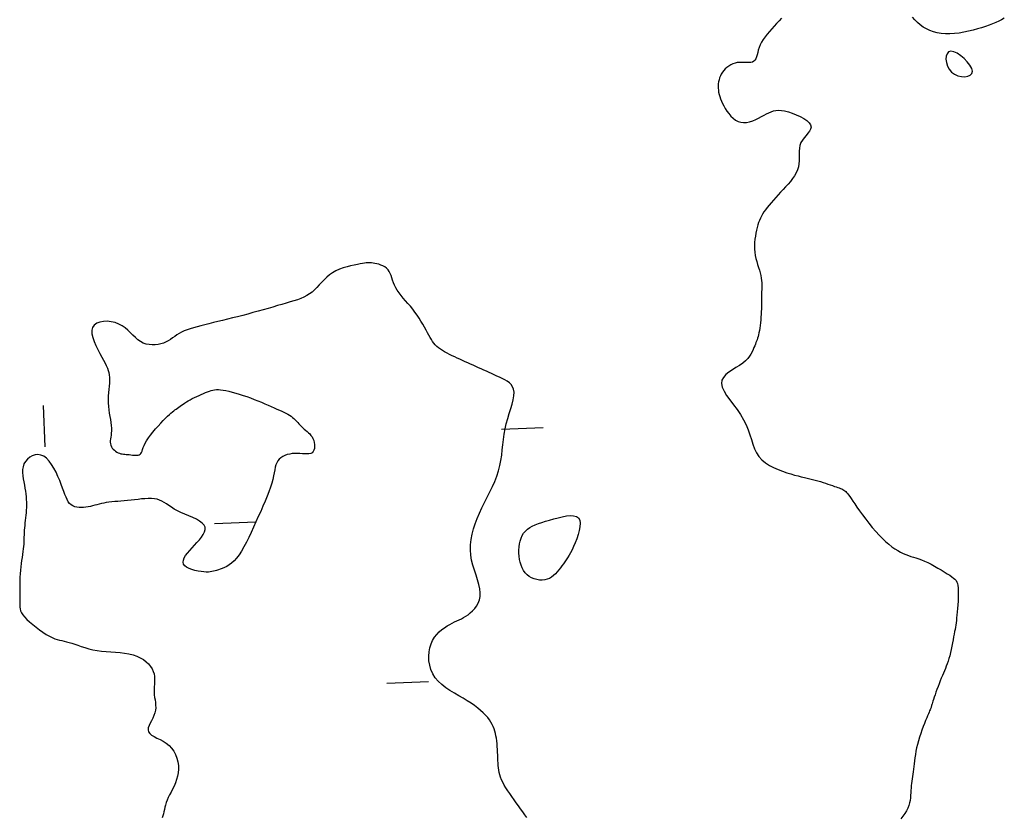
# Model space of a CAD drawing. Header units: millimetres. Extents: x 32690613 to 32693367, y 5343692 to 5344708.
# Tile 852 of 1009: x 32693080 to 32693104, y 5344291 to 5344310. Entities that reach past the tile are written whole.
import ezdxf

# ---------------------------------------------------------------- set-up
doc = ezdxf.new("R2010")
doc.units = ezdxf.units.MM
doc.header["$LTSCALE"] = 20
doc.layers.add('02-DGM_HL_492.00', color=82, linetype='Continuous')

msp = doc.modelspace()

# ---------------------------------------------------------------- linework, layer by layer
at = {"layer": '02-DGM_HL_492.00', "elevation": 492, "flags": 128}
for points in [[(32693103.971, 5344310.096), (32693103.906, 5344310.061), (32693103.837, 5344310.027), (32693103.765, 5344309.994), (32693103.688, 5344309.962), (32693103.606, 5344309.931), (32693103.518, 5344309.9), (32693103.424, 5344309.869), (32693103.324, 5344309.839), (32693103.219, 5344309.809), (32693103.109, 5344309.783), (32693102.998, 5344309.759), (32693102.885, 5344309.74), (32693102.773, 5344309.726), (32693102.663, 5344309.719), (32693102.556, 5344309.719), (32693102.454, 5344309.727), (32693102.357, 5344309.744), (32693102.265, 5344309.768), (32693102.178, 5344309.8), (32693102.096, 5344309.839), (32693102.018, 5344309.884), (32693101.946, 5344309.936), (32693101.878, 5344309.993), (32693101.816, 5344310.055), (32693101.756, 5344310.122)], [(32693098.607, 5344310.1), (32693098.548, 5344310.036), (32693098.488, 5344309.971), (32693098.428, 5344309.907), (32693098.369, 5344309.842), (32693098.312, 5344309.777), (32693098.258, 5344309.712), (32693098.208, 5344309.648), (32693098.163, 5344309.584), (32693098.124, 5344309.519), (32693098.091, 5344309.456), (32693098.066, 5344309.392), (32693098.046, 5344309.331), (32693098.031, 5344309.271), (32693098.017, 5344309.216), (32693098.003, 5344309.167), (32693097.987, 5344309.123), (32693097.966, 5344309.087), (32693097.94, 5344309.061), (32693097.905, 5344309.043), (32693097.864, 5344309.034), (32693097.817, 5344309.03), (32693097.766, 5344309.031), (32693097.711, 5344309.033), (32693097.655, 5344309.035), (32693097.597, 5344309.034), (32693097.541, 5344309.028), (32693097.486, 5344309.017), (32693097.433, 5344308.999), (32693097.383, 5344308.975), (32693097.335, 5344308.947), (32693097.291, 5344308.915), (32693097.251, 5344308.879), (32693097.215, 5344308.839), (32693097.183, 5344308.797), (32693097.155, 5344308.754), (32693097.133, 5344308.708), (32693097.114, 5344308.661), (32693097.1, 5344308.614), (32693097.09, 5344308.565), (32693097.083, 5344308.515), (32693097.081, 5344308.465), (32693097.081, 5344308.415), (32693097.084, 5344308.365), (32693097.091, 5344308.315), (32693097.102, 5344308.264), (32693097.116, 5344308.212), (32693097.134, 5344308.159), (32693097.156, 5344308.104), (32693097.183, 5344308.047), (32693097.214, 5344307.987), (32693097.25, 5344307.925), (32693097.291, 5344307.862), (32693097.336, 5344307.8), (32693097.386, 5344307.742), (32693097.44, 5344307.69), (32693097.497, 5344307.646), (32693097.559, 5344307.613), (32693097.625, 5344307.592), (32693097.693, 5344307.584), (32693097.765, 5344307.59), (32693097.838, 5344307.606), (32693097.911, 5344307.63), (32693097.983, 5344307.66), (32693098.054, 5344307.694), (32693098.121, 5344307.729), (32693098.185, 5344307.764), (32693098.244, 5344307.796), (32693098.3, 5344307.824), (32693098.355, 5344307.848), (32693098.41, 5344307.866), (32693098.469, 5344307.878), (32693098.532, 5344307.883), (32693098.602, 5344307.879), (32693098.681, 5344307.866), (32693098.77, 5344307.844), (32693098.865, 5344307.813), (32693098.961, 5344307.775), (32693099.055, 5344307.732), (32693099.141, 5344307.684), (32693099.214, 5344307.633), (32693099.271, 5344307.581), (32693099.306, 5344307.529), (32693099.317, 5344307.479), (32693099.306, 5344307.429), (32693099.279, 5344307.379), (32693099.241, 5344307.329), (32693099.196, 5344307.277), (32693099.15, 5344307.222), (32693099.107, 5344307.165), (32693099.073, 5344307.103), (32693099.05, 5344307.037), (32693099.037, 5344306.968), (32693099.032, 5344306.895), (32693099.031, 5344306.82), (32693099.032, 5344306.744), (32693099.031, 5344306.668), (32693099.025, 5344306.592), (32693099.012, 5344306.517), (32693098.989, 5344306.444), (32693098.957, 5344306.374), (32693098.917, 5344306.305), (32693098.87, 5344306.237), (32693098.818, 5344306.17), (32693098.762, 5344306.105), (32693098.704, 5344306.039), (32693098.644, 5344305.975), (32693098.584, 5344305.91), (32693098.525, 5344305.845), (32693098.467, 5344305.781), (32693098.411, 5344305.719), (32693098.357, 5344305.657), (32693098.307, 5344305.598), (32693098.26, 5344305.54), (32693098.218, 5344305.485), (32693098.181, 5344305.433), (32693098.149, 5344305.382), (32693098.12, 5344305.332), (32693098.095, 5344305.282), (32693098.073, 5344305.231), (32693098.053, 5344305.178), (32693098.035, 5344305.121), (32693098.018, 5344305.061), (32693098.002, 5344304.995), (32693097.988, 5344304.925), (32693097.975, 5344304.852), (32693097.965, 5344304.776), (32693097.958, 5344304.698), (32693097.955, 5344304.619), (32693097.957, 5344304.54), (32693097.963, 5344304.463), (32693097.974, 5344304.386), (32693097.99, 5344304.312), (32693098.009, 5344304.239), (32693098.03, 5344304.168), (32693098.051, 5344304.099), (32693098.072, 5344304.032), (32693098.091, 5344303.967), (32693098.106, 5344303.904), (32693098.117, 5344303.843), (32693098.125, 5344303.784), (32693098.129, 5344303.727), (32693098.131, 5344303.671), (32693098.13, 5344303.617), (32693098.129, 5344303.564), (32693098.127, 5344303.512), (32693098.126, 5344303.461), (32693098.125, 5344303.411), (32693098.124, 5344303.362), (32693098.124, 5344303.312), (32693098.124, 5344303.261), (32693098.123, 5344303.208), (32693098.123, 5344303.153), (32693098.121, 5344303.096), (32693098.119, 5344303.035), (32693098.115, 5344302.971), (32693098.11, 5344302.904), (32693098.104, 5344302.835), (32693098.097, 5344302.767), (32693098.089, 5344302.701), (32693098.081, 5344302.637), (32693098.071, 5344302.577), (32693098.062, 5344302.523), (32693098.051, 5344302.475), (32693098.04, 5344302.433), (32693098.029, 5344302.395), (32693098.017, 5344302.359), (32693098.004, 5344302.325), (32693097.99, 5344302.29), (32693097.975, 5344302.253), (32693097.959, 5344302.213), (32693097.942, 5344302.168), (32693097.923, 5344302.12), (32693097.899, 5344302.068), (32693097.87, 5344302.014), (32693097.834, 5344301.959), (32693097.79, 5344301.903), (32693097.736, 5344301.847), (32693097.67, 5344301.792), (32693097.593, 5344301.739), (32693097.508, 5344301.686), (32693097.422, 5344301.632), (32693097.339, 5344301.576), (32693097.266, 5344301.517), (32693097.208, 5344301.452), (32693097.17, 5344301.381), (32693097.159, 5344301.302), (32693097.177, 5344301.214), (32693097.221, 5344301.118), (32693097.284, 5344301.016), (32693097.362, 5344300.907), (32693097.447, 5344300.793), (32693097.535, 5344300.675), (32693097.619, 5344300.555), (32693097.693, 5344300.433), (32693097.753, 5344300.311), (32693097.802, 5344300.189), (32693097.842, 5344300.069), (32693097.879, 5344299.953), (32693097.915, 5344299.841), (32693097.955, 5344299.735), (32693098.002, 5344299.637), (32693098.061, 5344299.547), (32693098.134, 5344299.467), (32693098.22, 5344299.396), (32693098.314, 5344299.334), (32693098.416, 5344299.279), (32693098.521, 5344299.232), (32693098.626, 5344299.191), (32693098.73, 5344299.156), (32693098.828, 5344299.127), (32693098.919, 5344299.101), (32693099.003, 5344299.079), (32693099.081, 5344299.06), (32693099.155, 5344299.043), (32693099.224, 5344299.027), (32693099.29, 5344299.012), (32693099.354, 5344298.997), (32693099.418, 5344298.98), (32693099.481, 5344298.962), (32693099.544, 5344298.943), (32693099.605, 5344298.923), (32693099.665, 5344298.903), (32693099.723, 5344298.882), (32693099.778, 5344298.863), (32693099.83, 5344298.845), (32693099.878, 5344298.828), (32693099.921, 5344298.814), (32693099.961, 5344298.801), (32693099.997, 5344298.789), (32693100.029, 5344298.777), (32693100.058, 5344298.765), (32693100.085, 5344298.753), (32693100.11, 5344298.739), (32693100.132, 5344298.723), (32693100.153, 5344298.704), (32693100.174, 5344298.682), (32693100.195, 5344298.655), (32693100.219, 5344298.622), (32693100.247, 5344298.582), (32693100.28, 5344298.533), (32693100.32, 5344298.475), (32693100.367, 5344298.406), (32693100.423, 5344298.327), (32693100.486, 5344298.237), (32693100.556, 5344298.142), (32693100.632, 5344298.042), (32693100.71, 5344297.941), (32693100.791, 5344297.84), (32693100.873, 5344297.744), (32693100.955, 5344297.654), (32693101.035, 5344297.572), (32693101.113, 5344297.498), (32693101.189, 5344297.433), (32693101.263, 5344297.375), (32693101.334, 5344297.325), (32693101.404, 5344297.281), (32693101.471, 5344297.243), (32693101.536, 5344297.212), (32693101.599, 5344297.185), (32693101.66, 5344297.163), (32693101.72, 5344297.143), (32693101.781, 5344297.125), (32693101.844, 5344297.105), (32693101.909, 5344297.084), (32693101.977, 5344297.059), (32693102.049, 5344297.029), (32693102.127, 5344296.993), (32693102.207, 5344296.953), (32693102.29, 5344296.908), (32693102.371, 5344296.862), (32693102.451, 5344296.815), (32693102.526, 5344296.769), (32693102.595, 5344296.726), (32693102.656, 5344296.687), (32693102.707, 5344296.652), (32693102.749, 5344296.621), (32693102.783, 5344296.591), (32693102.81, 5344296.56), (32693102.83, 5344296.525), (32693102.844, 5344296.486), (32693102.854, 5344296.439), (32693102.86, 5344296.382), (32693102.862, 5344296.314), (32693102.863, 5344296.237), (32693102.86, 5344296.153), (32693102.857, 5344296.066), (32693102.851, 5344295.977), (32693102.845, 5344295.889), (32693102.838, 5344295.805), (32693102.831, 5344295.728), (32693102.823, 5344295.66), (32693102.816, 5344295.598), (32693102.809, 5344295.542), (32693102.801, 5344295.489), (32693102.793, 5344295.438), (32693102.784, 5344295.385), (32693102.774, 5344295.33), (32693102.763, 5344295.27), (32693102.751, 5344295.204), (32693102.738, 5344295.133), (32693102.724, 5344295.058), (32693102.708, 5344294.981), (32693102.692, 5344294.903), (32693102.675, 5344294.826), (32693102.656, 5344294.752), (32693102.637, 5344294.681), (32693102.617, 5344294.616), (32693102.596, 5344294.555), (32693102.574, 5344294.497), (32693102.552, 5344294.441), (32693102.528, 5344294.386), (32693102.504, 5344294.329), (32693102.479, 5344294.271), (32693102.454, 5344294.21), (32693102.427, 5344294.144), (32693102.401, 5344294.076), (32693102.375, 5344294.006), (32693102.349, 5344293.937), (32693102.325, 5344293.87), (32693102.303, 5344293.807), (32693102.283, 5344293.75), (32693102.266, 5344293.7), (32693102.252, 5344293.658), (32693102.242, 5344293.624), (32693102.233, 5344293.596), (32693102.226, 5344293.573), (32693102.221, 5344293.554), (32693102.216, 5344293.538), (32693102.211, 5344293.522), (32693102.206, 5344293.507), (32693102.2, 5344293.49), (32693102.192, 5344293.471), (32693102.183, 5344293.449), (32693102.172, 5344293.422), (32693102.159, 5344293.39), (32693102.143, 5344293.352), (32693102.124, 5344293.306), (32693102.102, 5344293.253), (32693102.076, 5344293.19), (32693102.048, 5344293.12), (32693102.019, 5344293.043), (32693101.988, 5344292.961), (32693101.958, 5344292.876), (32693101.929, 5344292.789), (32693101.903, 5344292.702), (32693101.879, 5344292.616), (32693101.859, 5344292.532), (32693101.843, 5344292.45), (32693101.83, 5344292.371), (32693101.819, 5344292.295), (32693101.809, 5344292.222), (32693101.801, 5344292.152), (32693101.793, 5344292.084), (32693101.786, 5344292.02), (32693101.777, 5344291.958), (32693101.769, 5344291.9), (32693101.76, 5344291.843), (32693101.752, 5344291.787), (32693101.744, 5344291.732), (32693101.736, 5344291.678), (32693101.73, 5344291.623), (32693101.726, 5344291.567), (32693101.722, 5344291.51), (32693101.719, 5344291.452), (32693101.715, 5344291.392), (32693101.71, 5344291.331), (32693101.701, 5344291.269), (32693101.688, 5344291.207), (32693101.67, 5344291.144), (32693101.644, 5344291.08), (32693101.612, 5344291.016), (32693101.573, 5344290.952), (32693101.529, 5344290.887), (32693101.48, 5344290.821)], [(32693092.474, 5344290.855), (32693092.424, 5344290.924), (32693092.373, 5344290.995), (32693092.321, 5344291.067), (32693092.268, 5344291.139), (32693092.215, 5344291.212), (32693092.163, 5344291.285), (32693092.111, 5344291.358), (32693092.06, 5344291.43), (32693092.012, 5344291.5), (32693091.968, 5344291.57), (32693091.927, 5344291.637), (32693091.891, 5344291.703), (32693091.86, 5344291.766), (32693091.836, 5344291.826), (32693091.817, 5344291.884), (32693091.803, 5344291.94), (32693091.793, 5344291.996), (32693091.786, 5344292.053), (32693091.781, 5344292.11), (32693091.778, 5344292.168), (32693091.775, 5344292.229), (32693091.773, 5344292.293), (32693091.77, 5344292.359), (32693091.767, 5344292.427), (32693091.763, 5344292.496), (32693091.758, 5344292.564), (32693091.753, 5344292.632), (32693091.746, 5344292.698), (32693091.738, 5344292.762), (32693091.728, 5344292.822), (32693091.717, 5344292.88), (32693091.703, 5344292.936), (32693091.685, 5344292.991), (32693091.664, 5344293.044), (32693091.638, 5344293.098), (32693091.607, 5344293.151), (32693091.57, 5344293.205), (32693091.528, 5344293.261), (32693091.478, 5344293.317), (32693091.422, 5344293.375), (32693091.359, 5344293.433), (32693091.289, 5344293.491), (32693091.212, 5344293.55), (32693091.128, 5344293.609), (32693091.035, 5344293.668), (32693090.936, 5344293.727), (32693090.831, 5344293.787), (32693090.725, 5344293.848), (32693090.619, 5344293.912), (32693090.517, 5344293.981), (32693090.422, 5344294.055), (32693090.336, 5344294.135), (32693090.263, 5344294.222), (32693090.205, 5344294.317), (32693090.161, 5344294.418), (32693090.131, 5344294.524), (32693090.114, 5344294.631), (32693090.109, 5344294.738), (32693090.117, 5344294.842), (32693090.136, 5344294.942), (32693090.165, 5344295.035), (32693090.203, 5344295.12), (32693090.25, 5344295.196), (32693090.303, 5344295.264), (32693090.362, 5344295.324), (32693090.424, 5344295.378), (32693090.487, 5344295.425), (32693090.551, 5344295.467), (32693090.613, 5344295.503), (32693090.673, 5344295.535), (32693090.731, 5344295.563), (32693090.786, 5344295.589), (32693090.84, 5344295.614), (32693090.894, 5344295.64), (32693090.947, 5344295.669), (32693091, 5344295.7), (32693091.055, 5344295.737), (32693091.11, 5344295.78), (32693091.164, 5344295.829), (32693091.215, 5344295.885), (32693091.261, 5344295.947), (32693091.3, 5344296.017), (32693091.329, 5344296.093), (32693091.347, 5344296.176), (32693091.351, 5344296.266), (32693091.34, 5344296.363), (32693091.317, 5344296.466), (32693091.285, 5344296.575), (32693091.247, 5344296.689), (32693091.209, 5344296.807), (32693091.173, 5344296.927), (32693091.142, 5344297.05), (32693091.121, 5344297.174), (32693091.112, 5344297.299), (32693091.115, 5344297.424), (32693091.129, 5344297.55), (32693091.153, 5344297.676), (32693091.187, 5344297.802), (32693091.228, 5344297.929), (32693091.277, 5344298.056), (32693091.332, 5344298.183), (32693091.391, 5344298.311), (32693091.454, 5344298.438), (32693091.519, 5344298.566), (32693091.583, 5344298.693), (32693091.644, 5344298.821), (32693091.7, 5344298.948), (32693091.75, 5344299.075), (32693091.792, 5344299.202), (32693091.824, 5344299.328), (32693091.848, 5344299.454), (32693091.866, 5344299.58), (32693091.88, 5344299.706), (32693091.893, 5344299.831), (32693091.907, 5344299.957), (32693091.925, 5344300.083), (32693091.947, 5344300.209), (32693091.977, 5344300.335), (32693092.012, 5344300.459), (32693092.049, 5344300.581), (32693092.085, 5344300.699), (32693092.117, 5344300.81), (32693092.143, 5344300.914), (32693092.159, 5344301.009), (32693092.163, 5344301.093), (32693092.153, 5344301.165), (32693092.129, 5344301.226), (32693092.094, 5344301.278), (32693092.05, 5344301.323), (32693091.998, 5344301.361), (32693091.94, 5344301.395), (32693091.879, 5344301.425), (32693091.815, 5344301.454), (32693091.752, 5344301.483), (32693091.688, 5344301.512), (32693091.624, 5344301.541), (32693091.561, 5344301.57), (32693091.497, 5344301.598), (32693091.433, 5344301.627), (32693091.37, 5344301.656), (32693091.306, 5344301.685), (32693091.242, 5344301.714), (32693091.179, 5344301.742), (32693091.115, 5344301.771), (32693091.051, 5344301.8), (32693090.988, 5344301.829), (32693090.924, 5344301.858), (32693090.86, 5344301.886), (32693090.797, 5344301.915), (32693090.733, 5344301.944), (32693090.67, 5344301.973), (32693090.608, 5344302.002), (32693090.549, 5344302.032), (32693090.492, 5344302.063), (32693090.438, 5344302.095), (32693090.388, 5344302.127), (32693090.342, 5344302.161), (32693090.301, 5344302.197), (32693090.265, 5344302.235), (32693090.232, 5344302.275), (32693090.201, 5344302.317), (32693090.171, 5344302.364), (32693090.141, 5344302.414), (32693090.11, 5344302.468), (32693090.078, 5344302.526), (32693090.043, 5344302.59), (32693090.005, 5344302.658), (32693089.964, 5344302.729), (32693089.921, 5344302.802), (32693089.875, 5344302.876), (32693089.827, 5344302.95), (32693089.775, 5344303.024), (32693089.722, 5344303.096), (32693089.666, 5344303.166), (32693089.609, 5344303.233), (32693089.552, 5344303.298), (32693089.496, 5344303.362), (32693089.443, 5344303.424), (32693089.394, 5344303.486), (32693089.35, 5344303.547), (32693089.313, 5344303.608), (32693089.283, 5344303.67), (32693089.258, 5344303.73), (32693089.238, 5344303.79), (32693089.22, 5344303.848), (32693089.202, 5344303.902), (32693089.182, 5344303.953), (32693089.158, 5344304), (32693089.129, 5344304.042), (32693089.093, 5344304.078), (32693089.05, 5344304.109), (32693089.004, 5344304.134), (32693088.955, 5344304.156), (32693088.905, 5344304.173), (32693088.856, 5344304.186), (32693088.81, 5344304.196), (32693088.768, 5344304.204), (32693088.731, 5344304.209), (32693088.698, 5344304.212), (32693088.667, 5344304.212), (32693088.635, 5344304.211), (32693088.6, 5344304.207), (32693088.56, 5344304.201), (32693088.513, 5344304.193), (32693088.456, 5344304.183), (32693088.389, 5344304.17), (32693088.312, 5344304.155), (32693088.228, 5344304.136), (32693088.14, 5344304.113), (32693088.051, 5344304.086), (32693087.961, 5344304.054), (32693087.874, 5344304.015), (32693087.793, 5344303.97), (32693087.719, 5344303.919), (32693087.651, 5344303.862), (32693087.588, 5344303.801), (32693087.529, 5344303.738), (32693087.471, 5344303.676), (32693087.415, 5344303.615), (32693087.358, 5344303.557), (32693087.298, 5344303.505), (32693087.236, 5344303.459), (32693087.17, 5344303.419), (32693087.1, 5344303.383), (32693087.025, 5344303.351), (32693086.946, 5344303.322), (32693086.861, 5344303.294), (32693086.771, 5344303.267), (32693086.675, 5344303.239), (32693086.573, 5344303.209), (32693086.466, 5344303.178), (32693086.354, 5344303.145), (32693086.238, 5344303.112), (32693086.119, 5344303.078), (32693085.998, 5344303.044), (32693085.875, 5344303.011), (32693085.751, 5344302.977), (32693085.627, 5344302.945), (32693085.504, 5344302.913), (32693085.383, 5344302.882), (32693085.263, 5344302.852), (32693085.145, 5344302.823), (32693085.031, 5344302.795), (32693084.921, 5344302.769), (32693084.815, 5344302.743), (32693084.714, 5344302.719), (32693084.619, 5344302.695), (32693084.529, 5344302.672), (32693084.444, 5344302.648), (32693084.364, 5344302.624), (32693084.289, 5344302.598), (32693084.22, 5344302.57), (32693084.156, 5344302.54), (32693084.097, 5344302.507), (32693084.042, 5344302.472), (32693083.99, 5344302.436), (32693083.939, 5344302.4), (32693083.888, 5344302.366), (32693083.836, 5344302.333), (32693083.781, 5344302.304), (32693083.721, 5344302.278), (32693083.657, 5344302.257), (32693083.589, 5344302.242), (32693083.518, 5344302.234), (32693083.445, 5344302.232), (32693083.372, 5344302.239), (32693083.3, 5344302.254), (32693083.23, 5344302.278), (32693083.164, 5344302.312), (32693083.102, 5344302.356), (32693083.043, 5344302.408), (32693082.985, 5344302.465), (32693082.926, 5344302.525), (32693082.865, 5344302.585), (32693082.799, 5344302.642), (32693082.727, 5344302.693), (32693082.647, 5344302.736), (32693082.558, 5344302.769), (32693082.463, 5344302.791), (32693082.367, 5344302.801), (32693082.273, 5344302.798), (32693082.186, 5344302.783), (32693082.111, 5344302.755), (32693082.051, 5344302.712), (32693082.011, 5344302.656), (32693081.994, 5344302.585), (32693081.996, 5344302.503), (32693082.016, 5344302.413), (32693082.048, 5344302.317), (32693082.09, 5344302.219), (32693082.137, 5344302.121), (32693082.186, 5344302.028), (32693082.233, 5344301.942), (32693082.275, 5344301.865), (32693082.312, 5344301.796), (32693082.343, 5344301.734), (32693082.369, 5344301.676), (32693082.389, 5344301.621), (32693082.404, 5344301.565), (32693082.415, 5344301.509), (32693082.419, 5344301.449), (32693082.42, 5344301.384), (32693082.416, 5344301.314), (32693082.41, 5344301.24), (32693082.403, 5344301.163), (32693082.396, 5344301.084), (32693082.39, 5344301.002), (32693082.387, 5344300.919), (32693082.388, 5344300.836), (32693082.393, 5344300.753), (32693082.403, 5344300.671), (32693082.415, 5344300.59), (32693082.428, 5344300.511), (32693082.441, 5344300.435), (32693082.453, 5344300.362), (32693082.462, 5344300.292), (32693082.467, 5344300.227), (32693082.467, 5344300.167), (32693082.463, 5344300.112), (32693082.457, 5344300.061), (32693082.449, 5344300.013), (32693082.443, 5344299.969), (32693082.438, 5344299.927), (32693082.437, 5344299.888), (32693082.44, 5344299.851), (32693082.45, 5344299.816), (32693082.465, 5344299.782), (32693082.485, 5344299.751), (32693082.51, 5344299.722), (32693082.537, 5344299.696), (32693082.566, 5344299.672), (32693082.597, 5344299.652), (32693082.629, 5344299.636), (32693082.661, 5344299.624), (32693082.693, 5344299.614), (32693082.725, 5344299.608), (32693082.757, 5344299.603), (32693082.79, 5344299.6), (32693082.824, 5344299.597), (32693082.859, 5344299.594), (32693082.895, 5344299.591), (32693082.932, 5344299.587), (32693082.97, 5344299.582), (32693083.007, 5344299.578), (32693083.043, 5344299.576), (32693083.077, 5344299.576), (32693083.109, 5344299.58), (32693083.136, 5344299.588), (32693083.159, 5344299.601), (32693083.177, 5344299.621), (32693083.191, 5344299.647), (32693083.204, 5344299.678), (32693083.217, 5344299.716), (32693083.232, 5344299.76), (32693083.252, 5344299.81), (32693083.278, 5344299.866), (32693083.313, 5344299.927), (32693083.357, 5344299.994), (32693083.409, 5344300.064), (32693083.467, 5344300.136), (32693083.528, 5344300.209), (32693083.592, 5344300.28), (32693083.655, 5344300.348), (32693083.715, 5344300.411), (32693083.77, 5344300.467), (32693083.819, 5344300.515), (32693083.862, 5344300.556), (32693083.9, 5344300.59), (32693083.934, 5344300.62), (32693083.966, 5344300.645), (32693083.996, 5344300.669), (32693084.025, 5344300.69), (32693084.055, 5344300.712), (32693084.086, 5344300.735), (32693084.119, 5344300.758), (32693084.154, 5344300.783), (32693084.191, 5344300.808), (32693084.23, 5344300.833), (32693084.272, 5344300.86), (32693084.317, 5344300.886), (32693084.364, 5344300.913), (32693084.414, 5344300.94), (32693084.467, 5344300.967), (32693084.521, 5344300.993), (32693084.576, 5344301.018), (32693084.63, 5344301.043), (32693084.683, 5344301.065), (32693084.734, 5344301.086), (32693084.782, 5344301.105), (32693084.826, 5344301.121), (32693084.869, 5344301.134), (32693084.91, 5344301.145), (32693084.952, 5344301.152), (32693084.996, 5344301.156), (32693085.044, 5344301.156), (32693085.096, 5344301.152), (32693085.156, 5344301.144), (32693085.222, 5344301.132), (32693085.296, 5344301.116), (32693085.375, 5344301.096), (32693085.459, 5344301.073), (32693085.546, 5344301.047), (32693085.636, 5344301.019), (32693085.726, 5344300.988), (32693085.816, 5344300.956), (32693085.905, 5344300.922), (32693085.993, 5344300.888), (32693086.078, 5344300.853), (32693086.16, 5344300.818), (32693086.24, 5344300.784), (32693086.315, 5344300.751), (32693086.386, 5344300.719), (32693086.452, 5344300.689), (32693086.513, 5344300.661), (32693086.569, 5344300.635), (32693086.621, 5344300.611), (32693086.669, 5344300.587), (32693086.713, 5344300.563), (32693086.754, 5344300.539), (32693086.792, 5344300.514), (32693086.827, 5344300.487), (32693086.861, 5344300.458), (32693086.893, 5344300.427), (32693086.923, 5344300.396), (32693086.953, 5344300.363), (32693086.983, 5344300.33), (32693087.013, 5344300.298), (32693087.044, 5344300.266), (32693087.076, 5344300.235), (32693087.109, 5344300.206), (32693087.143, 5344300.177), (32693087.177, 5344300.149), (32693087.21, 5344300.12), (32693087.241, 5344300.089), (32693087.271, 5344300.055), (32693087.297, 5344300.019), (32693087.32, 5344299.978), (32693087.338, 5344299.933), (32693087.351, 5344299.885), (32693087.358, 5344299.835), (32693087.36, 5344299.787), (32693087.356, 5344299.741), (32693087.344, 5344299.7), (32693087.326, 5344299.665), (32693087.299, 5344299.638), (32693087.265, 5344299.621), (32693087.224, 5344299.611), (32693087.176, 5344299.609), (32693087.123, 5344299.61), (32693087.067, 5344299.614), (32693087.007, 5344299.619), (32693086.945, 5344299.622), (32693086.883, 5344299.622), (32693086.821, 5344299.617), (32693086.76, 5344299.606), (32693086.701, 5344299.591), (32693086.645, 5344299.571), (32693086.594, 5344299.545), (32693086.547, 5344299.515), (32693086.507, 5344299.479), (32693086.473, 5344299.439), (32693086.447, 5344299.393), (32693086.427, 5344299.343), (32693086.412, 5344299.286), (32693086.398, 5344299.224), (32693086.385, 5344299.155), (32693086.37, 5344299.079), (32693086.351, 5344298.996), (32693086.327, 5344298.905), (32693086.296, 5344298.806), (32693086.258, 5344298.7), (32693086.215, 5344298.588), (32693086.167, 5344298.471), (32693086.115, 5344298.35), (32693086.061, 5344298.226), (32693086.004, 5344298.1), (32693085.947, 5344297.973), (32693085.889, 5344297.846), (32693085.832, 5344297.72), (32693085.774, 5344297.598), (32693085.716, 5344297.482), (32693085.657, 5344297.372), (32693085.599, 5344297.27), (32693085.54, 5344297.179), (32693085.48, 5344297.1), (32693085.421, 5344297.034), (32693085.361, 5344296.979), (32693085.302, 5344296.936), (32693085.244, 5344296.901), (32693085.189, 5344296.874), (32693085.136, 5344296.852), (32693085.087, 5344296.835), (32693085.041, 5344296.82), (32693085, 5344296.806), (32693084.962, 5344296.794), (32693084.924, 5344296.783), (32693084.886, 5344296.775), (32693084.846, 5344296.769), (32693084.802, 5344296.765), (32693084.751, 5344296.765), (32693084.693, 5344296.769), (32693084.626, 5344296.776), (32693084.553, 5344296.788), (32693084.478, 5344296.803), (32693084.405, 5344296.824), (32693084.337, 5344296.849), (32693084.278, 5344296.879), (32693084.232, 5344296.914), (32693084.202, 5344296.954), (32693084.191, 5344296.999), (32693084.198, 5344297.05), (32693084.22, 5344297.104), (32693084.254, 5344297.162), (32693084.299, 5344297.223), (32693084.351, 5344297.286), (32693084.408, 5344297.35), (32693084.467, 5344297.415), (32693084.527, 5344297.479), (32693084.584, 5344297.544), (32693084.634, 5344297.607), (32693084.676, 5344297.669), (32693084.707, 5344297.73), (32693084.723, 5344297.788), (32693084.721, 5344297.844), (32693084.699, 5344297.896), (32693084.655, 5344297.945), (32693084.591, 5344297.992), (32693084.513, 5344298.035), (32693084.425, 5344298.078), (32693084.331, 5344298.119), (32693084.234, 5344298.159), (32693084.141, 5344298.199), (32693084.054, 5344298.24), (32693083.977, 5344298.282), (32693083.909, 5344298.324), (32693083.848, 5344298.365), (32693083.791, 5344298.404), (32693083.737, 5344298.44), (32693083.683, 5344298.471), (32693083.627, 5344298.497), (32693083.567, 5344298.516), (32693083.5, 5344298.528), (32693083.429, 5344298.534), (32693083.353, 5344298.534), (32693083.273, 5344298.53), (32693083.191, 5344298.524), (32693083.107, 5344298.515), (32693083.023, 5344298.505), (32693082.939, 5344298.496), (32693082.856, 5344298.487), (32693082.775, 5344298.48), (32693082.696, 5344298.474), (32693082.619, 5344298.467), (32693082.545, 5344298.461), (32693082.474, 5344298.454), (32693082.407, 5344298.446), (32693082.343, 5344298.437), (32693082.282, 5344298.425), (32693082.225, 5344298.413), (32693082.171, 5344298.4), (32693082.118, 5344298.386), (32693082.066, 5344298.372), (32693082.014, 5344298.359), (32693081.962, 5344298.347), (32693081.909, 5344298.336), (32693081.853, 5344298.327), (32693081.797, 5344298.321), (32693081.741, 5344298.318), (32693081.686, 5344298.32), (32693081.632, 5344298.326), (32693081.582, 5344298.338), (32693081.536, 5344298.357), (32693081.494, 5344298.383), (32693081.458, 5344298.416), (32693081.427, 5344298.458), (32693081.399, 5344298.508), (32693081.372, 5344298.565), (32693081.346, 5344298.631), (32693081.32, 5344298.704), (32693081.291, 5344298.785), (32693081.258, 5344298.874), (32693081.221, 5344298.969), (32693081.179, 5344299.069), (32693081.132, 5344299.169), (32693081.081, 5344299.266), (32693081.025, 5344299.357), (32693080.966, 5344299.437), (32693080.903, 5344299.503), (32693080.837, 5344299.552), (32693080.767, 5344299.581), (32693080.696, 5344299.591), (32693080.626, 5344299.584), (32693080.559, 5344299.562), (32693080.497, 5344299.528), (32693080.442, 5344299.482), (32693080.395, 5344299.428), (32693080.36, 5344299.367), (32693080.338, 5344299.301), (32693080.326, 5344299.231), (32693080.324, 5344299.159), (32693080.33, 5344299.084), (32693080.34, 5344299.008), (32693080.354, 5344298.933), (32693080.369, 5344298.857), (32693080.383, 5344298.784), (32693080.395, 5344298.713), (32693080.404, 5344298.644), (32693080.411, 5344298.576), (32693080.416, 5344298.511), (32693080.419, 5344298.446), (32693080.419, 5344298.383), (32693080.418, 5344298.32), (32693080.415, 5344298.257), (32693080.41, 5344298.194), (32693080.405, 5344298.132), (32693080.398, 5344298.07), (32693080.391, 5344298.008), (32693080.384, 5344297.947), (32693080.378, 5344297.887), (32693080.372, 5344297.829), (32693080.367, 5344297.771), (32693080.364, 5344297.716), (32693080.361, 5344297.661), (32693080.36, 5344297.607), (32693080.358, 5344297.552), (32693080.356, 5344297.497), (32693080.353, 5344297.44), (32693080.349, 5344297.381), (32693080.343, 5344297.32), (32693080.335, 5344297.256), (32693080.325, 5344297.188), (32693080.315, 5344297.118), (32693080.304, 5344297.044), (32693080.293, 5344296.968), (32693080.282, 5344296.89), (32693080.273, 5344296.809), (32693080.266, 5344296.725), (32693080.261, 5344296.639), (32693080.258, 5344296.553), (32693080.257, 5344296.466), (32693080.257, 5344296.382), (32693080.257, 5344296.3), (32693080.258, 5344296.222), (32693080.258, 5344296.149), (32693080.258, 5344296.083), (32693080.257, 5344296.024), (32693080.257, 5344295.971), (32693080.259, 5344295.922), (32693080.266, 5344295.876), (32693080.279, 5344295.831), (32693080.3, 5344295.785), (32693080.331, 5344295.737), (32693080.374, 5344295.684), (32693080.429, 5344295.626), (32693080.495, 5344295.564), (32693080.57, 5344295.5), (32693080.65, 5344295.436), (32693080.733, 5344295.374), (32693080.816, 5344295.316), (32693080.897, 5344295.264), (32693080.973, 5344295.221), (32693081.041, 5344295.187), (32693081.104, 5344295.161), (32693081.163, 5344295.141), (32693081.218, 5344295.126), (32693081.273, 5344295.114), (32693081.328, 5344295.102), (32693081.385, 5344295.089), (32693081.445, 5344295.073), (32693081.511, 5344295.052), (32693081.583, 5344295.028), (32693081.659, 5344295.001), (32693081.741, 5344294.973), (32693081.828, 5344294.945), (32693081.921, 5344294.919), (32693082.018, 5344294.896), (32693082.12, 5344294.877), (32693082.227, 5344294.862), (32693082.338, 5344294.852), (32693082.45, 5344294.843), (32693082.563, 5344294.835), (32693082.675, 5344294.825), (32693082.783, 5344294.813), (32693082.888, 5344294.795), (32693082.986, 5344294.771), (32693083.077, 5344294.74), (32693083.16, 5344294.701), (32693083.235, 5344294.656), (32693083.302, 5344294.606), (32693083.359, 5344294.552), (32693083.407, 5344294.495), (32693083.446, 5344294.435), (32693083.474, 5344294.373), (32693083.493, 5344294.312), (32693083.503, 5344294.249), (32693083.506, 5344294.187), (32693083.505, 5344294.124), (32693083.501, 5344294.062), (32693083.497, 5344293.999), (32693083.494, 5344293.936), (32693083.494, 5344293.874), (32693083.499, 5344293.811), (32693083.506, 5344293.749), (32693083.516, 5344293.687), (32693083.524, 5344293.625), (32693083.53, 5344293.563), (32693083.532, 5344293.5), (32693083.527, 5344293.437), (32693083.513, 5344293.374), (32693083.49, 5344293.311), (32693083.461, 5344293.248), (32693083.429, 5344293.186), (32693083.397, 5344293.126), (32693083.371, 5344293.068), (32693083.353, 5344293.014), (32693083.348, 5344292.963), (32693083.359, 5344292.918), (32693083.389, 5344292.877), (32693083.435, 5344292.84), (32693083.494, 5344292.805), (32693083.563, 5344292.769), (32693083.637, 5344292.732), (32693083.712, 5344292.69), (32693083.787, 5344292.642), (32693083.855, 5344292.587), (32693083.916, 5344292.522), (32693083.967, 5344292.45), (32693084.009, 5344292.37), (32693084.042, 5344292.286), (32693084.065, 5344292.199), (32693084.078, 5344292.11), (32693084.082, 5344292.021), (32693084.076, 5344291.933), (32693084.061, 5344291.849), (32693084.037, 5344291.767), (32693084.007, 5344291.688), (32693083.974, 5344291.613), (32693083.938, 5344291.54), (32693083.901, 5344291.47), (32693083.866, 5344291.403), (32693083.835, 5344291.338), (32693083.809, 5344291.275), (32693083.787, 5344291.215), (32693083.77, 5344291.157), (32693083.755, 5344291.101), (32693083.741, 5344291.047), (32693083.73, 5344290.995), (32693083.718, 5344290.945), (32693083.705, 5344290.896), (32693083.692, 5344290.848)], [(32693080.872, 5344299.776), (32693080.833, 5344300.775)], [(32693091.864, 5344300.205), (32693092.863, 5344300.244)], [(32693084.948, 5344297.934), (32693085.947, 5344297.973)], [(32693089.101, 5344294.093), (32693090.1, 5344294.132)]]:
    msp.add_lwpolyline(points, dxfattribs=at)
for points in [[(32693102.703, 5344308.802), (32693102.775, 5344308.75), (32693102.855, 5344308.714), (32693102.939, 5344308.694), (32693103.021, 5344308.689), (32693103.093, 5344308.7), (32693103.152, 5344308.726), (32693103.191, 5344308.766), (32693103.203, 5344308.821), (32693103.186, 5344308.89), (32693103.143, 5344308.968), (32693103.08, 5344309.048), (32693103.003, 5344309.126), (32693102.92, 5344309.196), (32693102.834, 5344309.253), (32693102.754, 5344309.29), (32693102.684, 5344309.301), (32693102.63, 5344309.285), (32693102.592, 5344309.243), (32693102.571, 5344309.183), (32693102.566, 5344309.109), (32693102.577, 5344309.029), (32693102.604, 5344308.947), (32693102.646, 5344308.869)], [(32693092.435, 5344297.751), (32693092.484, 5344297.796), (32693092.54, 5344297.836), (32693092.603, 5344297.871), (32693092.672, 5344297.903), (32693092.749, 5344297.932), (32693092.832, 5344297.96), (32693092.921, 5344297.987), (32693093.017, 5344298.015), (32693093.119, 5344298.045), (32693093.223, 5344298.073), (32693093.326, 5344298.098), (32693093.426, 5344298.116), (32693093.518, 5344298.125), (32693093.599, 5344298.121), (32693093.666, 5344298.103), (32693093.716, 5344298.068), (32693093.745, 5344298.013), (32693093.756, 5344297.941), (32693093.751, 5344297.857), (32693093.734, 5344297.764), (32693093.708, 5344297.667), (32693093.674, 5344297.568), (32693093.637, 5344297.472), (32693093.598, 5344297.382), (32693093.56, 5344297.302), (32693093.524, 5344297.231), (32693093.489, 5344297.168), (32693093.454, 5344297.111), (32693093.42, 5344297.058), (32693093.386, 5344297.008), (32693093.351, 5344296.96), (32693093.316, 5344296.912), (32693093.28, 5344296.864), (32693093.242, 5344296.815), (32693093.203, 5344296.767), (32693093.161, 5344296.722), (32693093.116, 5344296.68), (32693093.068, 5344296.644), (32693093.017, 5344296.613), (32693092.962, 5344296.59), (32693092.902, 5344296.575), (32693092.839, 5344296.569), (32693092.775, 5344296.571), (32693092.71, 5344296.582), (32693092.646, 5344296.6), (32693092.585, 5344296.626), (32693092.528, 5344296.66), (32693092.476, 5344296.702), (32693092.431, 5344296.75), (32693092.392, 5344296.805), (32693092.36, 5344296.866), (32693092.333, 5344296.931), (32693092.312, 5344296.999), (32693092.297, 5344297.071), (32693092.286, 5344297.145), (32693092.281, 5344297.219), (32693092.28, 5344297.294), (32693092.285, 5344297.369), (32693092.295, 5344297.441), (32693092.31, 5344297.511), (32693092.332, 5344297.578), (32693092.36, 5344297.641), (32693092.394, 5344297.699)]]:
    msp.add_lwpolyline(points, close=True, dxfattribs=at)

doc.saveas('drawing.dxf')
